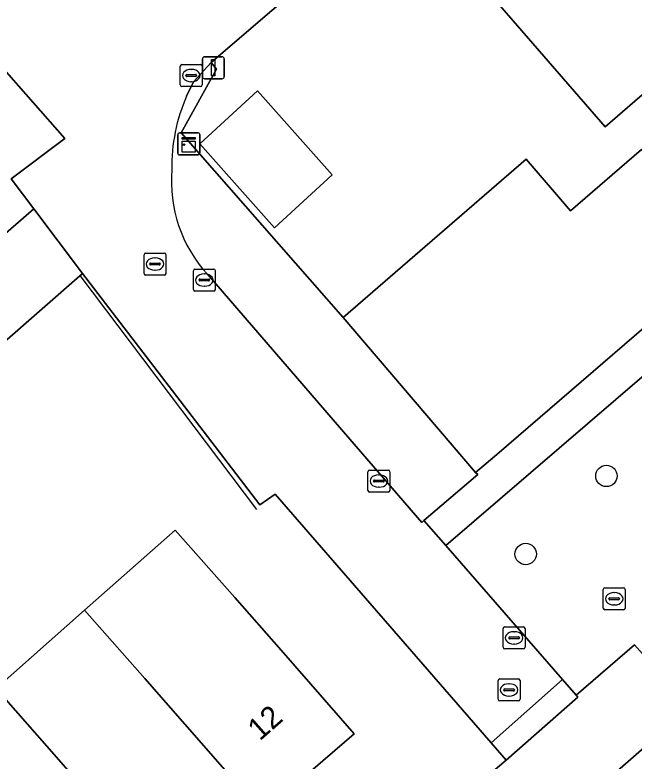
# Model space of a CAD drawing. Extents: x 157320 to 158835, y 386650 to 388491.
# Drawn here: x 157569.79 to 157597.98, y 387796.62 to 387830.6 of the extents above; entities that cross this region are included whole.
import ezdxf

# ---------------------------------------------------------------- set-up
doc = ezdxf.new("R2010")
doc.units = 0
for name, color, linetype in [('IMGEO_Boom', 7, 'Continuous'), ('IMGEO_Erf', 7, 'Continuous'), ('IMGEO_Groenvoorziening', 7, 'Continuous'), ('IMGEO_Hek', 7, 'Continuous'), ('IMGEO_Kast', 7, 'Continuous'), ('IMGEO_Kolk', 7, 'Continuous'), ('IMGEO_Lichtmast', 7, 'Continuous'), ('IMGEO_Pand', 7, 'Continuous'), ('IMGEO_Pand_nummerreeks', 7, 'Continuous'), ('IMGEO_Rijbaan_lokaal_open', 7, 'Continuous'), ('IMGEO_Rioolput', 7, 'Continuous'), ('IMGEO_Voetpad_open', 7, 'Continuous')]:
    doc.layers.add(name, color=color, linetype=linetype)

msp = doc.modelspace()

# ---------------------------------------------------------------- linework, layer by layer
at = {"layer": 'IMGEO_Boom'}
for centre in [(157596.718, 387809.605), (157593.045, 387806.047)]:
    msp.add_circle(centre, 0.489, dxfattribs=at)
at = {"layer": 'IMGEO_Erf'}
for points in [[(157605.715, 387827.686), (157604.318, 387829.32), (157607.511, 387832.049), (157608.908, 387830.415), (157614.913, 387835.549), (157613.17, 387837.532), (157618.446, 387842.098), (157618.556, 387842.193), (157608.291, 387854.135), (157605.848, 387851.852), (157605.067, 387851.122), (157596.855, 387844.061), (157589.563, 387837.724), (157580.333, 387829.811), (157578.719, 387828.427), (157578.968, 387828.137), (157577.358, 387825.231), (157584.734, 387816.824), (157593.063, 387824.027), (157595.086, 387821.686), (157598.315, 387824.477), (157599.855, 387822.676)], [(157588.184, 387835.303), (157595.049, 387841.244), (157603.525, 387831.449), (157596.66, 387825.508)], [(157584.227, 387823.32), (157581.611, 387820.908), (157578.214, 387824.73), (157580.83, 387827.142)]]:
    msp.add_lwpolyline(points, close=True, dxfattribs=at)
for points in [[(157566.91, 387818.522), (157570.647, 387821.774), (157569.622, 387823.129), (157572.068, 387824.978), (157563.406, 387834.832)], [(157542.489, 387752.818), (157588.712, 387793.729), (157592.161, 387796.66), (157591.473, 387797.447), (157581.633, 387808.779), (157580.938, 387808.286), (157578.014, 387812.108), (157572.871, 387818.83), (157569.202, 387815.603)], [(157568.92, 387799.92), (157572.962, 387803.488), (157577.092, 387807.133), (157579.804, 387804.061), (157581.912, 387801.673), (157585.236, 387797.864), (157581.065, 387794.262), (157577.015, 387790.693), (157572.95, 387787.111), (157568.862, 387783.508)]]:
    msp.add_lwpolyline(points, dxfattribs=at)
at = {"layer": 'IMGEO_Groenvoorziening'}
for points in [[(157597.569, 387888.624), (157592.879, 387894.1), (157591.726, 387893.089), (157592.627, 387892.075), (157578.219, 387880.217), (157578.743, 387879.632), (157578.896, 387879.765), (157593.208, 387891.573), (157603.095, 387880.095), (157616.991, 387863.943), (157630.777, 387848.05), (157620.993, 387839.628), (157620.76, 387839.412), (157622.654, 387837.213), (157611.388, 387827.514), (157602.363, 387819.743), (157591.729, 387810.587), (157590.763, 387809.768), (157590.859, 387809.676), (157588.409, 387807.574), (157589.404, 387806.433), (157624.445, 387836.562)], [(157624.445, 387836.562), (157589.404, 387806.433), (157594.723, 387800.331), (157595.341, 387799.617), (157597.99, 387801.918), (157598.489, 387801.366), (157600.373, 387803.016), (157626.142, 387825.501), (157625.968, 387825.408), (157625.789, 387825.324)]]:
    msp.add_lwpolyline(points, dxfattribs=at)
at = {"layer": 'IMGEO_Hek'}
msp.add_lwpolyline([(157572.753, 387818.726), (157580.791, 387808.075)], dxfattribs=at)
at = {"layer": 'IMGEO_Kast'}
for p, q in [((157577.204, 387824.305), (157577.204, 387825.146)), ((157577.204, 387825.146), (157577.204, 387824.305)), ((157577.279, 387825.23), (157578.12, 387825.23)), ((157578.12, 387825.23), (157577.279, 387825.23)), ((157578.204, 387825.155), (157578.204, 387824.314)), ((157578.204, 387824.314), (157578.204, 387825.155)), ((157578.129, 387824.23), (157577.288, 387824.23)), ((157577.288, 387824.23), (157578.129, 387824.23))]:
    msp.add_line(p, q, dxfattribs=at)
for points in [[(157577.399, 387825.02), (157577.999, 387825.02), (157577.999, 387824.935), (157577.399, 387824.935), (157577.399, 387825.02)], [(157577.399, 387824.845), (157577.999, 387824.845), (157577.999, 387824.356), (157577.399, 387824.356), (157577.399, 387824.845)]]:
    msp.add_lwpolyline(points, dxfattribs=at)
msp.add_circle((157577.483, 387824.694), 0.0377, dxfattribs=at)
for centre, start, end in [((157577.282, 387825.152), 92.4484, 184.2845), ((157577.282, 387825.152), 92.4484, 184.2845), ((157578.126, 387825.152), 2.4484, 94.2845), ((157578.126, 387825.152), 2.4484, 94.2845), ((157577.282, 387824.308), 182.4484, 274.2845), ((157577.282, 387824.308), 182.4484, 274.2845), ((157578.126, 387824.308), 272.4484, 4.2845), ((157578.126, 387824.308), 272.4484, 4.2845)]:
    msp.add_arc(centre, 0.0779, start, end, dxfattribs=at)
at = {"layer": 'IMGEO_Kolk'}
for p, q in [((157577.32, 387827.414), (157577.32, 387828.266)), ((157577.395, 387828.34), (157578.247, 387828.34)), ((157578.321, 387828.266), (157578.321, 387827.414)), ((157577.579, 387827.834), (157577.579, 387827.846)), ((157577.622, 387827.883), (157578.02, 387827.883)), ((157577.808, 387828.12), (157577.833, 387828.12)), ((157578.063, 387827.846), (157578.063, 387827.834)), ((157578.017, 387827.797), (157577.619, 387827.797)), ((157577.831, 387827.56), (157577.806, 387827.56)), ((157578.247, 387827.34), (157577.395, 387827.34)), ((157577.989, 387819.026), (157578.841, 387819.026)), ((157577.914, 387818.1), (157577.914, 387818.952)), ((157578.402, 387818.806), (157578.427, 387818.806)), ((157578.915, 387818.952), (157578.915, 387818.1)), ((157578.173, 387818.52), (157578.173, 387818.532)), ((157578.611, 387818.483), (157578.213, 387818.483)), ((157578.216, 387818.569), (157578.614, 387818.569)), ((157578.657, 387818.532), (157578.657, 387818.52)), ((157578.841, 387818.026), (157577.989, 387818.026)), ((157578.425, 387818.246), (157578.4, 387818.246)), ((157585.934, 387809.873), (157586.786, 387809.873)), ((157585.859, 387808.947), (157585.859, 387809.799)), ((157586.347, 387809.653), (157586.372, 387809.653)), ((157586.86, 387809.799), (157586.86, 387808.947)), ((157586.118, 387809.367), (157586.118, 387809.379)), ((157586.556, 387809.33), (157586.158, 387809.33)), ((157586.161, 387809.416), (157586.559, 387809.416)), ((157586.602, 387809.379), (157586.602, 387809.367)), ((157586.786, 387808.873), (157585.934, 387808.873)), ((157586.37, 387809.093), (157586.345, 387809.093)), ((157592.09, 387802.729), (157592.942, 387802.729)), ((157592.015, 387801.803), (157592.015, 387802.655)), ((157592.503, 387802.509), (157592.528, 387802.509)), ((157593.016, 387802.655), (157593.016, 387801.803)), ((157592.274, 387802.223), (157592.274, 387802.235)), ((157592.712, 387802.186), (157592.314, 387802.186)), ((157592.317, 387802.272), (157592.715, 387802.272)), ((157592.758, 387802.235), (157592.758, 387802.223)), ((157592.942, 387801.729), (157592.09, 387801.729)), ((157592.526, 387801.949), (157592.501, 387801.949))]:
    msp.add_line(p, q, dxfattribs=at)
for points in [[(157577.32, 387827.414), (157577.32, 387828.266)], [(157577.395, 387828.34), (157578.247, 387828.34)], [(157578.321, 387828.266), (157578.321, 387827.414)], [(157578.247, 387827.34), (157577.395, 387827.34)], [(157577.989, 387819.026), (157578.841, 387819.026)], [(157577.914, 387818.1), (157577.914, 387818.952)], [(157578.915, 387818.952), (157578.915, 387818.1)], [(157578.841, 387818.026), (157577.989, 387818.026)], [(157585.934, 387809.873), (157586.786, 387809.873)], [(157585.859, 387808.947), (157585.859, 387809.799)], [(157586.86, 387809.799), (157586.86, 387808.947)], [(157586.786, 387808.873), (157585.934, 387808.873)], [(157592.09, 387802.729), (157592.942, 387802.729)], [(157592.015, 387801.803), (157592.015, 387802.655)], [(157593.016, 387802.655), (157593.016, 387801.803)], [(157592.942, 387801.729), (157592.09, 387801.729)]]:
    msp.add_lwpolyline(points, dxfattribs=at)
for centre, radius, start, end in [((157577.397, 387828.264), 0.0765, 91.552, 178.448), ((157577.397, 387828.264), 0.0765, 91.552, 178.448), ((157578.245, 387828.264), 0.0765, 1.552, 88.448), ((157578.245, 387828.264), 0.0765, 1.552, 88.448), ((157577.619, 387827.843), 0.0403, 85.8775, 175.7526), ((157578.024, 387827.845), 0.0386, 1.7309, 96.639), ((157577.616, 387827.833), 0.0366, 178.938, 274.7102), ((157578.02, 387827.84), 0.043, 264.8664, 352.4533), ((157577.397, 387827.416), 0.0765, 181.552, 268.448), ((157577.397, 387827.416), 0.0765, 181.552, 268.448), ((157578.245, 387827.416), 0.0765, 271.552, 358.448), ((157578.245, 387827.416), 0.0765, 271.552, 358.448), ((157577.991, 387818.95), 0.0765, 91.552, 178.448), ((157577.991, 387818.95), 0.0765, 91.552, 178.448), ((157578.839, 387818.95), 0.0765, 1.552, 88.448), ((157578.839, 387818.95), 0.0765, 1.552, 88.448), ((157578.213, 387818.529), 0.0403, 85.8775, 175.7526), ((157578.21, 387818.519), 0.0366, 178.938, 274.7102), ((157578.614, 387818.526), 0.043, 264.8664, 352.4533), ((157578.618, 387818.531), 0.0386, 1.7309, 96.639), ((157577.991, 387818.102), 0.0765, 181.552, 268.448), ((157577.991, 387818.102), 0.0765, 181.552, 268.448), ((157578.839, 387818.102), 0.0765, 271.552, 358.448), ((157578.839, 387818.102), 0.0765, 271.552, 358.448), ((157585.936, 387809.797), 0.0765, 91.552, 178.448), ((157585.936, 387809.797), 0.0765, 91.552, 178.448), ((157586.784, 387809.797), 0.0765, 1.552, 88.448), ((157586.784, 387809.797), 0.0765, 1.552, 88.448), ((157586.158, 387809.376), 0.0403, 85.8775, 175.7526), ((157586.155, 387809.366), 0.0366, 178.938, 274.7102), ((157586.559, 387809.373), 0.043, 264.8664, 352.4533), ((157586.563, 387809.378), 0.0386, 1.7309, 96.639), ((157585.936, 387808.949), 0.0765, 181.552, 268.448), ((157585.936, 387808.949), 0.0765, 181.552, 268.448), ((157586.784, 387808.949), 0.0765, 271.552, 358.448), ((157586.784, 387808.949), 0.0765, 271.552, 358.448), ((157592.092, 387802.653), 0.0765, 91.552, 178.448), ((157592.092, 387802.653), 0.0765, 91.552, 178.448), ((157592.94, 387802.653), 0.0765, 1.552, 88.448), ((157592.94, 387802.653), 0.0765, 1.552, 88.448), ((157592.314, 387802.232), 0.0403, 85.8775, 175.7526), ((157592.311, 387802.222), 0.0366, 178.938, 274.7102), ((157592.715, 387802.229), 0.043, 264.8664, 352.4533), ((157592.719, 387802.234), 0.0386, 1.7309, 96.639), ((157592.092, 387801.805), 0.0765, 181.552, 268.448), ((157592.092, 387801.805), 0.0765, 181.552, 268.448), ((157592.94, 387801.805), 0.0765, 271.552, 358.448), ((157592.94, 387801.805), 0.0765, 271.552, 358.448)]:
    msp.add_arc(centre, radius, start, end, dxfattribs=at)
for centre, major_axis, ratio, start_param, end_param in [((157577.807, 387827.84), (-0.387, 0.002), 0.722429, 4.712389, 7.853982), ((157577.832, 387827.84), (-0.39, 0.002), 0.717154, 1.570796, 4.712389), ((157578.401, 387818.526), (-0.387, 0.002), 0.722429, 4.712389, 7.853982), ((157578.426, 387818.526), (-0.39, 0.002), 0.717154, 1.570796, 4.712389), ((157586.346, 387809.373), (-0.387, 0.002), 0.722429, 4.712389, 7.853982), ((157586.371, 387809.373), (-0.39, 0.002), 0.717154, 1.570796, 4.712389), ((157592.502, 387802.229), (-0.387, 0.002), 0.722429, 4.712389, 7.853982), ((157592.527, 387802.229), (-0.39, 0.002), 0.717154, 1.570796, 4.712389)]:
    msp.add_ellipse(centre, major_axis=major_axis, ratio=ratio, start_param=start_param, end_param=end_param, dxfattribs=at)
at = {"layer": 'IMGEO_Lichtmast'}
for p, q in [((157578.328, 387827.796), (157578.328, 387828.596)), ((157578.328, 387828.596), (157578.328, 387827.796)), ((157578.428, 387828.696), (157579.218, 387828.696)), ((157579.218, 387828.696), (157578.428, 387828.696)), ((157579.318, 387828.596), (157579.318, 387827.796)), ((157579.318, 387827.796), (157579.318, 387828.596)), ((157579.218, 387827.696), (157578.428, 387827.696)), ((157578.428, 387827.696), (157579.218, 387827.696))]:
    msp.add_line(p, q, dxfattribs=at)
msp.add_lwpolyline([(157578.748, 387828.571), (157578.898, 387828.571), (157578.898, 387827.821), (157578.748, 387827.821), (157578.748, 387828.571)], dxfattribs=at)
for centre, start, end in [((157578.428, 387828.596), 90, 180), ((157578.428, 387828.596), 90, 180), ((157579.218, 387828.596), 0, 90), ((157579.218, 387828.596), 360, 90), ((157578.428, 387827.796), 180, 270), ((157578.428, 387827.796), 180, 270), ((157579.218, 387827.796), 270, 0), ((157579.218, 387827.796), 270, 0)]:
    msp.add_arc(centre, 0.1, start, end, dxfattribs=at)
at = {"layer": 'IMGEO_Pand'}
for points in [[(157595.049, 387841.244), (157588.184, 387835.303), (157596.66, 387825.508), (157603.525, 387831.449)], [(157580.83, 387827.142), (157578.214, 387824.73), (157581.611, 387820.908), (157584.227, 387823.32)], [(157602.363, 387819.743), (157599.855, 387822.676), (157598.315, 387824.477), (157595.086, 387821.686), (157593.063, 387824.027), (157584.734, 387816.824), (157590.763, 387809.768), (157591.729, 387810.587)], [(157572.871, 387818.83), (157570.647, 387821.774), (157566.91, 387818.522), (157563.951, 387815.919), (157566.397, 387813.137), (157569.202, 387815.603)], [(157572.962, 387803.488), (157575.712, 387800.377), (157581.065, 387794.262), (157585.236, 387797.864), (157581.912, 387801.673), (157579.804, 387804.061), (157577.092, 387807.133)], [(157577.015, 387790.693), (157581.065, 387794.262), (157575.712, 387800.377), (157572.962, 387803.488), (157568.92, 387799.92), (157571.687, 387796.8)], [(157571.687, 387796.8), (157568.92, 387799.92), (157568.287, 387800.633), (157566.759, 387799.27), (157564.258, 387797.039), (157572.95, 387787.111), (157577.015, 387790.693)]]:
    msp.add_lwpolyline(points, close=True, dxfattribs=at)
at = {"layer": 'IMGEO_Rijbaan_lokaal_open'}
for points in [[(157587.573, 387855.855), (157587.269, 387855.584), (157587.122, 387855.453), (157587.084, 387855.48), (157586.724, 387855.194), (157579.224, 387848.623), (157563.406, 387834.832), (157572.068, 387824.978), (157569.622, 387823.129), (157570.647, 387821.774), (157572.871, 387818.83), (157578.014, 387812.108), (157580.938, 387808.286), (157581.633, 387808.779), (157591.473, 387797.447), (157594.723, 387800.331), (157589.404, 387806.433), (157588.409, 387807.574), (157588.317, 387807.49), (157585.327, 387810.951), (157578.552, 387818.795)], [(157577.607, 387826.899), (157577.917, 387827.558), (157578.719, 387828.427), (157580.333, 387829.811), (157589.563, 387837.724), (157596.855, 387844.061)]]:
    msp.add_lwpolyline(points, dxfattribs=at)
for centre, radius, start, end in [((157584.818, 387823.713), 7.884, 156.1613, 181.1464), ((157583.172, 387823.018), 6.259, 175.0744, 222.4299)]:
    msp.add_arc(centre, radius, start, end, dxfattribs=at)
at = {"layer": 'IMGEO_Rioolput'}
for p, q in [((157575.743, 387819.756), (157576.595, 387819.756)), ((157575.668, 387818.83), (157575.668, 387819.682)), ((157576.156, 387819.536), (157576.181, 387819.536)), ((157576.669, 387819.682), (157576.669, 387818.83)), ((157575.927, 387819.25), (157575.927, 387819.262)), ((157576.365, 387819.213), (157575.967, 387819.213)), ((157575.97, 387819.299), (157576.368, 387819.299)), ((157576.411, 387819.262), (157576.411, 387819.25)), ((157576.595, 387818.756), (157575.743, 387818.756)), ((157576.179, 387818.976), (157576.154, 387818.976)), ((157596.574, 387803.584), (157596.574, 387804.436)), ((157596.649, 387804.51), (157597.501, 387804.51)), ((157597.575, 387804.436), (157597.575, 387803.584)), ((157597.062, 387804.29), (157597.087, 387804.29)), ((157596.833, 387804.004), (157596.833, 387804.016)), ((157597.271, 387803.967), (157596.873, 387803.967)), ((157596.876, 387804.053), (157597.274, 387804.053)), ((157597.085, 387803.73), (157597.06, 387803.73)), ((157597.317, 387804.016), (157597.317, 387804.004)), ((157597.501, 387803.51), (157596.649, 387803.51)), ((157591.859, 387800.358), (157592.711, 387800.358)), ((157591.784, 387799.432), (157591.784, 387800.284)), ((157592.272, 387800.138), (157592.297, 387800.138)), ((157592.785, 387800.284), (157592.785, 387799.432)), ((157592.043, 387799.852), (157592.043, 387799.864)), ((157592.481, 387799.815), (157592.083, 387799.815)), ((157592.086, 387799.901), (157592.484, 387799.901)), ((157592.527, 387799.864), (157592.527, 387799.852)), ((157592.711, 387799.358), (157591.859, 387799.358)), ((157592.295, 387799.578), (157592.27, 387799.578))]:
    msp.add_line(p, q, dxfattribs=at)
for points in [[(157575.743, 387819.756), (157576.595, 387819.756)], [(157575.668, 387818.83), (157575.668, 387819.682)], [(157576.669, 387819.682), (157576.669, 387818.83)], [(157576.595, 387818.756), (157575.743, 387818.756)], [(157596.574, 387803.584), (157596.574, 387804.436)], [(157596.649, 387804.51), (157597.501, 387804.51)], [(157597.575, 387804.436), (157597.575, 387803.584)], [(157597.501, 387803.51), (157596.649, 387803.51)], [(157591.859, 387800.358), (157592.711, 387800.358)], [(157591.784, 387799.432), (157591.784, 387800.284)], [(157592.785, 387800.284), (157592.785, 387799.432)], [(157592.711, 387799.358), (157591.859, 387799.358)]]:
    msp.add_lwpolyline(points, dxfattribs=at)
for centre, radius, start, end in [((157575.745, 387819.68), 0.0765, 91.552, 178.448), ((157575.745, 387819.68), 0.0765, 91.552, 178.448), ((157576.593, 387819.68), 0.0765, 1.552, 88.448), ((157576.593, 387819.68), 0.0765, 1.552, 88.448), ((157575.967, 387819.259), 0.0403, 85.8775, 175.7526), ((157575.964, 387819.249), 0.0366, 178.938, 274.7102), ((157576.368, 387819.256), 0.043, 264.8664, 352.4533), ((157576.372, 387819.261), 0.0386, 1.7309, 96.639), ((157575.745, 387818.832), 0.0765, 181.552, 268.448), ((157575.745, 387818.832), 0.0765, 181.552, 268.448), ((157576.593, 387818.832), 0.0765, 271.552, 358.448), ((157576.593, 387818.832), 0.0765, 271.552, 358.448), ((157596.651, 387804.434), 0.0765, 91.552, 178.448), ((157596.651, 387804.434), 0.0765, 91.552, 178.448), ((157597.499, 387804.434), 0.0765, 1.552, 88.448), ((157597.499, 387804.434), 0.0765, 1.552, 88.448), ((157596.873, 387804.013), 0.0403, 85.8775, 175.7526), ((157596.87, 387804.003), 0.0366, 178.938, 274.7102), ((157597.274, 387804.01), 0.043, 264.8664, 352.4533), ((157597.278, 387804.015), 0.0386, 1.7309, 96.639), ((157596.651, 387803.586), 0.0765, 181.552, 268.448), ((157596.651, 387803.586), 0.0765, 181.552, 268.448), ((157597.499, 387803.586), 0.0765, 271.552, 358.448), ((157597.499, 387803.586), 0.0765, 271.552, 358.448), ((157591.861, 387800.282), 0.0765, 91.552, 178.448), ((157591.861, 387800.282), 0.0765, 91.552, 178.448), ((157592.709, 387800.282), 0.0765, 1.552, 88.448), ((157592.709, 387800.282), 0.0765, 1.552, 88.448), ((157592.083, 387799.861), 0.0403, 85.8775, 175.7526), ((157592.08, 387799.851), 0.0366, 178.938, 274.7102), ((157592.484, 387799.858), 0.043, 264.8664, 352.4533), ((157592.488, 387799.863), 0.0386, 1.7309, 96.639), ((157591.861, 387799.434), 0.0765, 181.552, 268.448), ((157591.861, 387799.434), 0.0765, 181.552, 268.448), ((157592.709, 387799.434), 0.0765, 271.552, 358.448), ((157592.709, 387799.434), 0.0765, 271.552, 358.448)]:
    msp.add_arc(centre, radius, start, end, dxfattribs=at)
for centre, major_axis, ratio, start_param, end_param in [((157576.155, 387819.256), (-0.387, 0.002), 0.722429, 4.712389, 7.853982), ((157576.18, 387819.256), (-0.39, 0.002), 0.717154, 1.570796, 4.712389), ((157597.061, 387804.01), (-0.387, 0.002), 0.722429, 4.712389, 7.853982), ((157597.086, 387804.01), (-0.39, 0.002), 0.717154, 1.570796, 4.712389), ((157592.271, 387799.858), (-0.387, 0.002), 0.722429, 4.712389, 7.853982), ((157592.296, 387799.858), (-0.39, 0.002), 0.717154, 1.570796, 4.712389)]:
    msp.add_ellipse(centre, major_axis=major_axis, ratio=ratio, start_param=start_param, end_param=end_param, dxfattribs=at)
at = {"layer": 'IMGEO_Voetpad_open'}
for points in [[(157646.248, 387841.686), (157643.93, 387839.695), (157630.109, 387827.61), (157601.031, 387802.263), (157599.159, 387800.624), (157598.489, 387801.366), (157597.99, 387801.918), (157595.341, 387799.617), (157595.424, 387799.532), (157592.161, 387796.66), (157588.712, 387793.729), (157542.489, 387752.818), (157540.918, 387751.636), (157539.075, 387750), (157516.533, 387729.995), (157509.624, 387726.538), (157517.619, 387710.56), (157521.634, 387712.569)], [(157584.734, 387816.824), (157577.358, 387825.231), (157578.968, 387828.137), (157578.719, 387828.427), (157577.917, 387827.558), (157577.607, 387826.899)], [(157578.552, 387818.795), (157585.327, 387810.951), (157588.317, 387807.49), (157588.409, 387807.574), (157590.859, 387809.676), (157590.763, 387809.768), (157584.734, 387816.824)], [(157591.416, 387789.674), (157590.718, 387790.471), (157600.529, 387799.078), (157601.225, 387798.298), (157602.069, 387799.102), (157604.13, 387800.92), (157606.984, 387803.438), (157617.194, 387812.367)]]:
    msp.add_lwpolyline(points, dxfattribs=at)
for points in [[(157595.424, 387799.532), (157595.341, 387799.617), (157594.723, 387800.331), (157591.473, 387797.447), (157592.161, 387796.66)], [(157601.225, 387798.298), (157600.529, 387799.078), (157590.718, 387790.471), (157591.416, 387789.674)]]:
    msp.add_lwpolyline(points, close=True, dxfattribs=at)
for centre, radius, start, end in [((157584.818, 387823.713), 7.884, 156.1613, 181.1464), ((157583.172, 387823.018), 6.259, 175.0744, 222.4299)]:
    msp.add_arc(centre, radius, start, end, dxfattribs=at)

# ---------------------------------------------------------------- texts
at = {"layer": 'IMGEO_Pand_nummerreeks'}
msp.add_text('12', height=1, rotation=41.3905, dxfattribs=at).set_placement((157580.94, 387797.511))

doc.saveas('drawing.dxf')
